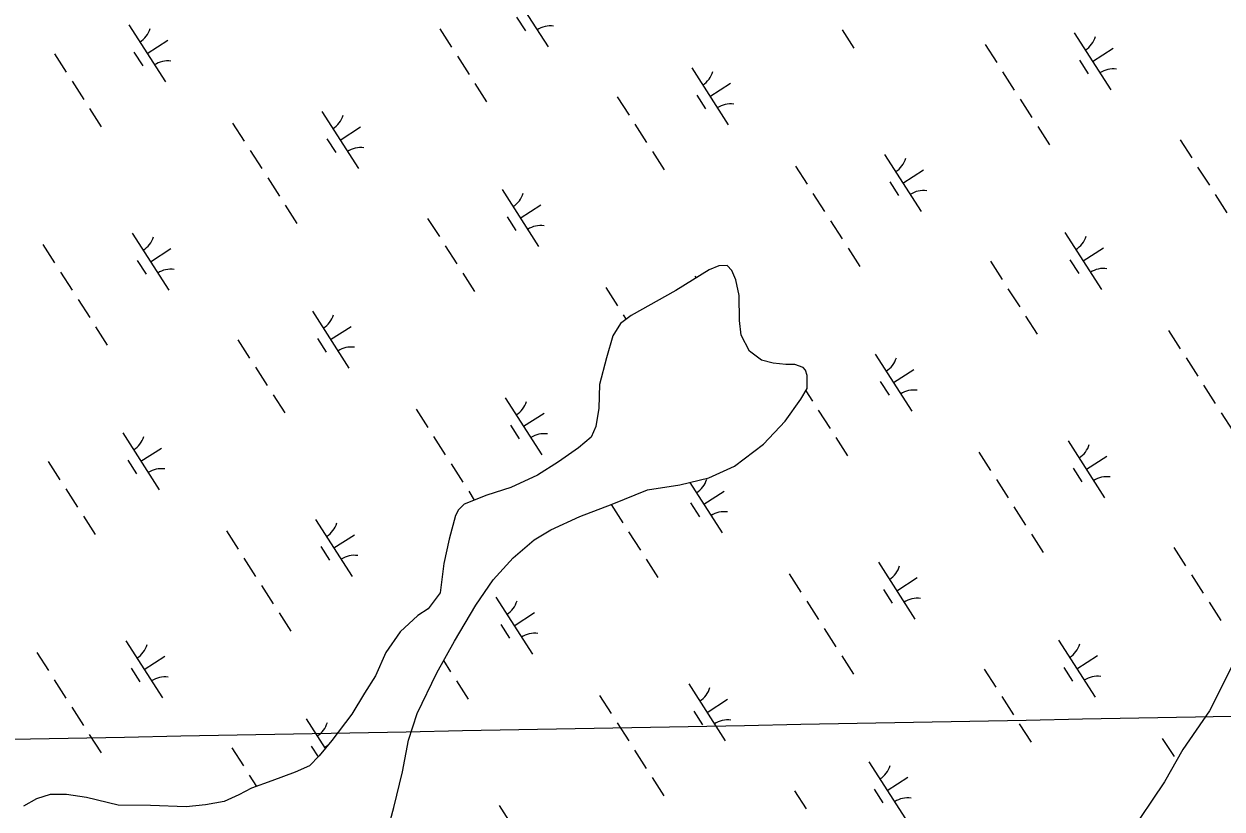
# Model space of a CAD drawing. Extents: x 3962991 to 3983549, y 181631 to 204078.
# Drawn here: x 3970011 to 3970895, y 194334 to 194913 of the extents above; entities that cross this region are included whole.
import ezdxf

# ---------------------------------------------------------------- set-up
doc = ezdxf.new("R2010")
doc.units = 0
doc.layers.add('V-GRID-MAJR', color=7, linetype='Continuous')
doc.layers.add('V-WETL-SWMP', color=7, linetype='Continuous')

msp = doc.modelspace()

# ---------------------------------------------------------------- linework, layer by layer
at = {"layer": 'V-GRID-MAJR'}
msp.add_spline([(3968045.99, 194348.31), (3973372.59, 194448.65), (3978699.17, 194549.76), (3978985.35, 194555.22)], degree=3, dxfattribs=at)
at = {"layer": 'V-WETL-SWMP'}
for p, q in [((3970370.88, 194938.2), (3970397.86, 194896.1)), ((3970088.4, 194912.37), (3970115.38, 194870.28)), ((3970374.64, 194918.04), (3970381.11, 194907.94)), ((3970101.89, 194891.33), (3970117.04, 194901.04)), ((3970317.95, 194909.52), (3970326.58, 194896.05)), ((3970614.93, 194908.72), (3970623.57, 194895.25)), ((3970786.38, 194906.48), (3970813.37, 194864.39)), ((3970092.15, 194892.22), (3970098.63, 194882.11)), ((3970720.5, 194898), (3970729.14, 194884.53)), ((3970799.87, 194885.43), (3970815.03, 194895.15)), ((3970033.49, 194891.08), (3970042.13, 194877.61)), ((3970330.9, 194889.31), (3970339.54, 194875.84)), ((3970790.14, 194886.32), (3970796.62, 194876.22)), ((3970503.9, 194880.66), (3970530.89, 194838.56)), ((3970733.45, 194877.8), (3970742.09, 194864.33)), ((3970046.44, 194870.87), (3970055.08, 194857.4)), ((3970343.85, 194869.11), (3970352.49, 194855.64)), ((3970517.39, 194859.61), (3970532.55, 194869.32)), ((3970449, 194859.36), (3970457.63, 194845.89)), ((3970507.66, 194860.5), (3970514.14, 194850.39)), ((3970746.41, 194857.59), (3970755.04, 194844.13)), ((3970059.4, 194850.67), (3970068.03, 194837.2)), ((3970230.84, 194848.42), (3970257.83, 194806.33)), ((3970164.96, 194839.95), (3970173.6, 194826.48)), ((3970461.95, 194839.15), (3970470.58, 194825.68)), ((3970244.34, 194827.38), (3970259.49, 194837.09)), ((3970759.36, 194837.39), (3970768, 194823.92)), ((3970234.6, 194828.26), (3970241.08, 194818.16)), ((3970864.5, 194827.64), (3970873.14, 194814.17)), ((3970177.92, 194819.75), (3970186.55, 194806.28)), ((3970474.9, 194818.95), (3970483.54, 194805.48)), ((3970646.35, 194816.7), (3970673.34, 194774.61)), ((3970580.47, 194808.23), (3970589.1, 194794.76)), ((3970659.84, 194795.66), (3970675, 194805.37)), ((3970877.45, 194807.43), (3970886.09, 194793.97)), ((3970190.87, 194799.54), (3970199.51, 194786.07)), ((3970650.11, 194796.55), (3970656.59, 194786.44)), ((3970363.87, 194790.88), (3970390.85, 194748.79)), ((3970593.42, 194788.03), (3970602.06, 194774.56)), ((3970890.41, 194787.23), (3970899.04, 194773.76)), ((3970203.82, 194779.34), (3970212.46, 194765.87)), ((3970377.36, 194769.84), (3970392.51, 194779.55)), ((3970308.96, 194769.59), (3970317.6, 194756.12)), ((3970367.63, 194770.72), (3970374.1, 194760.62)), ((3970606.38, 194767.82), (3970615.01, 194754.35)), ((3970090.81, 194758.65), (3970117.8, 194716.56)), ((3970779.37, 194759.16), (3970806.36, 194717.07)), ((3970024.93, 194750.18), (3970033.57, 194736.71)), ((3970104.31, 194737.6), (3970119.46, 194747.32)), ((3970321.92, 194749.38), (3970330.55, 194735.91)), ((3970619.33, 194747.62), (3970627.96, 194734.15)), ((3970792.87, 194738.12), (3970808.02, 194747.83)), ((3970094.57, 194738.49), (3970101.05, 194728.39)), ((3970524.06, 194734.63), (3970516.81, 194731.68)), ((3970530.15, 194734.82), (3970524.06, 194734.63)), ((3970533.53, 194731.16), (3970530.15, 194734.82)), ((3970724.47, 194737.87), (3970733.1, 194724.4)), ((3970783.13, 194739), (3970789.61, 194728.9)), ((3970037.89, 194729.97), (3970046.52, 194716.5)), ((3970334.87, 194729.18), (3970343.51, 194715.71)), ((3970516.81, 194731.68), (3970492.15, 194716.23)), ((3970506.32, 194726.93), (3970507.15, 194725.63)), ((3970536.48, 194724.15), (3970533.53, 194731.16)), ((3970538.89, 194712.59), (3970536.48, 194724.15)), ((3970440.44, 194718.46), (3970449.07, 194704.99)), ((3970492.15, 194716.23), (3970459.16, 194697.93)), ((3970737.42, 194717.66), (3970746.06, 194704.19)), ((3970050.84, 194709.77), (3970059.47, 194696.3)), ((3970539.1, 194694.08), (3970538.89, 194712.59)), ((3970223.84, 194701.11), (3970250.82, 194659.02)), ((3970459.16, 194697.93), (3970451.46, 194691.86)), ((3970453.39, 194698.25), (3970455.46, 194695.02)), ((3970750.37, 194697.46), (3970759.01, 194683.99)), ((3970063.79, 194689.56), (3970072.43, 194676.09)), ((3970237.33, 194680.06), (3970252.48, 194689.78)), ((3970451.46, 194691.86), (3970445.6, 194682.84)), ((3970540.42, 194683.35), (3970539.1, 194694.08)), ((3970168.93, 194679.81), (3970177.57, 194666.34)), ((3970227.6, 194680.95), (3970234.07, 194670.85)), ((3970445.6, 194682.84), (3970441.01, 194666.66)), ((3970546.53, 194671.48), (3970540.42, 194683.35)), ((3970855.94, 194686.74), (3970864.58, 194673.27)), ((3970555.56, 194665.01), (3970546.53, 194671.48)), ((3970441.01, 194666.66), (3970435.86, 194646.89)), ((3970563.95, 194662.72), (3970555.56, 194665.01)), ((3970573.52, 194661.64), (3970563.95, 194662.72)), ((3970639.34, 194669.39), (3970666.33, 194627.3)), ((3970868.9, 194666.53), (3970877.53, 194653.06)), ((3970181.89, 194659.61), (3970190.52, 194646.14)), ((3970580.09, 194661.71), (3970573.52, 194661.64)), ((3970586.09, 194659.39), (3970580.09, 194661.71)), ((3970587.9, 194657.62), (3970586.09, 194659.39)), ((3970589.14, 194653.46), (3970587.9, 194657.62)), ((3970589.25, 194643.9), (3970589.14, 194653.46)), ((3970652.83, 194648.34), (3970667.99, 194658.06)), ((3970435.86, 194646.89), (3970435.47, 194629.57)), ((3970643.1, 194649.23), (3970649.58, 194639.13)), ((3970881.85, 194646.33), (3970890.48, 194632.86)), ((3970194.84, 194639.4), (3970203.47, 194625.93)), ((3970366.29, 194637.16), (3970393.27, 194595.06)), ((3970572.81, 194619.83), (3970584.57, 194636.09)), ((3970584.57, 194636.09), (3970589.25, 194643.9)), ((3970588.22, 194642.19), (3970593.07, 194634.62)), ((3970300.41, 194628.68), (3970309.04, 194615.21)), ((3970435.47, 194629.57), (3970433.24, 194615.81)), ((3970597.39, 194627.89), (3970606.03, 194614.42)), ((3970379.78, 194616.11), (3970394.93, 194625.83)), ((3970556.89, 194602.92), (3970572.81, 194619.83)), ((3970894.8, 194626.12), (3970903.44, 194612.65)), ((3970083.81, 194611.33), (3970110.79, 194569.24)), ((3970370.05, 194617), (3970376.52, 194606.9)), ((3970433.24, 194615.81), (3970429.75, 194608.01)), ((3970313.36, 194608.48), (3970321.99, 194595.01)), ((3970420.28, 194600.13), (3970405.47, 194589.81)), ((3970429.75, 194608.01), (3970420.28, 194600.13)), ((3970535.58, 194586.55), (3970556.89, 194602.92)), ((3970610.34, 194607.68), (3970618.98, 194594.21)), ((3970781.79, 194605.44), (3970808.78, 194563.35)), ((3970097.3, 194590.29), (3970112.45, 194600)), ((3970715.91, 194596.96), (3970724.55, 194583.49)), ((3970795.28, 194584.39), (3970810.44, 194594.11)), ((3970028.9, 194590.04), (3970037.54, 194576.57)), ((3970087.56, 194591.18), (3970094.04, 194581.07)), ((3970326.31, 194588.27), (3970334.95, 194574.8)), ((3970405.47, 194589.81), (3970390.06, 194580.08)), ((3970516.57, 194577.97), (3970535.58, 194586.55)), ((3970785.55, 194585.28), (3970792.03, 194575.18)), ((3970390.06, 194580.08), (3970370.46, 194570.89)), ((3970495.13, 194572.94), (3970516.57, 194577.97)), ((3970502.48, 194574.66), (3970526.3, 194537.52)), ((3970728.86, 194576.76), (3970737.5, 194563.29)), ((3970041.85, 194569.83), (3970050.49, 194556.36)), ((3970352.61, 194565.31), (3970335.97, 194558.54)), ((3970339.26, 194568.07), (3970343.43, 194561.58)), ((3970370.46, 194570.89), (3970352.61, 194565.31)), ((3970445.13, 194558.62), (3970471.29, 194569.08)), ((3970471.29, 194569.08), (3970495.13, 194572.94)), ((3970512.8, 194558.57), (3970527.96, 194568.28)), ((3970335.97, 194558.54), (3970331.84, 194554.32)), ((3970421.35, 194549.39), (3970445.13, 194558.62)), ((3970444.41, 194558.32), (3970453.04, 194544.85)), ((3970503.07, 194559.46), (3970509.55, 194549.35)), ((3970741.82, 194556.55), (3970750.45, 194543.09)), ((3970054.81, 194549.63), (3970063.44, 194536.16)), ((3970226.25, 194547.38), (3970253.24, 194505.29)), ((3970329.5, 194550.11), (3970324.92, 194532.74)), ((3970331.84, 194554.32), (3970329.5, 194550.11)), ((3970399.97, 194539.58), (3970421.35, 194549.39)), ((3970160.37, 194538.91), (3970169.01, 194525.44)), ((3970387.51, 194532.27), (3970399.97, 194539.58)), ((3970239.75, 194526.34), (3970254.9, 194536.05)), ((3970324.92, 194532.74), (3970320.95, 194514.77)), ((3970372.14, 194518.95), (3970387.51, 194532.27)), ((3970457.36, 194538.11), (3970465.99, 194524.64)), ((3970754.77, 194536.35), (3970763.4, 194522.88)), ((3970230.01, 194527.22), (3970236.49, 194517.12)), ((3970859.91, 194526.6), (3970868.55, 194513.13)), ((3970173.33, 194518.71), (3970181.96, 194505.24)), ((3970320.95, 194514.77), (3970318.22, 194493.24)), ((3970357.4, 194502.66), (3970372.14, 194518.95)), ((3970470.31, 194517.91), (3970478.95, 194504.44)), ((3970641.76, 194515.66), (3970668.74, 194473.57)), ((3970575.88, 194507.19), (3970584.51, 194493.72)), ((3970655.25, 194494.62), (3970670.41, 194504.33)), ((3970872.86, 194506.4), (3970881.5, 194492.93)), ((3970186.28, 194498.5), (3970194.92, 194485.03)), ((3970344.48, 194484), (3970357.4, 194502.66)), ((3970645.52, 194495.51), (3970652, 194485.4)), ((3970318.22, 194493.24), (3970309.4, 194481.2)), ((3970359.28, 194489.84), (3970386.26, 194447.75)), ((3970588.83, 194486.99), (3970597.47, 194473.52)), ((3970885.82, 194486.19), (3970894.45, 194472.72)), ((3970199.23, 194478.3), (3970207.87, 194464.83)), ((3970301.69, 194476.33), (3970288.7, 194464.24)), ((3970309.4, 194481.2), (3970301.69, 194476.33)), ((3970328.67, 194457.54), (3970344.48, 194484)), ((3970372.77, 194468.8), (3970387.92, 194478.51)), ((3970363.04, 194469.68), (3970369.51, 194459.58)), ((3970288.7, 194464.24), (3970278.12, 194449.18)), ((3970601.78, 194466.78), (3970610.42, 194453.31)), ((3970086.22, 194457.61), (3970113.21, 194415.52)), ((3970315.8, 194434.1), (3970328.67, 194457.54)), ((3970774.78, 194458.12), (3970801.77, 194416.03)), ((3970908.6, 194450.44), (3970886.15, 194406.06)), ((3970020.34, 194449.14), (3970028.98, 194435.67)), ((3970099.72, 194436.56), (3970114.87, 194446.28)), ((3970278.12, 194449.18), (3970270.56, 194431.78)), ((3970320.72, 194443.05), (3970325.96, 194434.87)), ((3970614.74, 194446.58), (3970623.37, 194433.11)), ((3970788.28, 194437.08), (3970803.43, 194446.79)), ((3970089.98, 194437.45), (3970096.46, 194427.35)), ((3970301.22, 194404.07), (3970315.8, 194434.1)), ((3970719.88, 194436.83), (3970728.51, 194423.36)), ((3970778.54, 194437.96), (3970785.02, 194427.86)), ((3970033.3, 194428.93), (3970041.93, 194415.46)), ((3970270.56, 194431.78), (3970262.35, 194419.14)), ((3970330.28, 194428.14), (3970338.91, 194414.67)), ((3970501.73, 194425.89), (3970528.71, 194383.8)), ((3970262.35, 194419.14), (3970252.98, 194403.5)), ((3970435.85, 194417.42), (3970444.48, 194403.95)), ((3970515.22, 194404.84), (3970530.37, 194414.56)), ((3970732.83, 194416.62), (3970741.47, 194403.15)), ((3970046.25, 194408.73), (3970054.88, 194395.26)), ((3970505.49, 194405.73), (3970511.96, 194395.63)), ((3970886.15, 194406.06), (3970866.54, 194377.42)), ((3970219.25, 194400.07), (3970233.29, 194378.17)), ((3970252.98, 194403.5), (3970238.27, 194384.22)), ((3970294.88, 194384.29), (3970301.22, 194404.07)), ((3970448.8, 194397.21), (3970457.44, 194383.74)), ((3970059.2, 194388.52), (3970067.84, 194375.05)), ((3970745.78, 194396.42), (3970754.42, 194382.95)), ((3970223.01, 194379.91), (3970228.09, 194371.99)), ((3970238.27, 194384.22), (3970228.85, 194372.77)), ((3970232.74, 194379.02), (3970235.39, 194380.72)), ((3970290.38, 194360.94), (3970294.88, 194384.29)), ((3970851.35, 194385.7), (3970859.99, 194372.23)), ((3970164.34, 194378.77), (3970172.98, 194365.3)), ((3970228.85, 194372.77), (3970221.77, 194365.52)), ((3970461.75, 194377.01), (3970470.39, 194363.54)), ((3970866.54, 194377.42), (3970852.92, 194353.69)), ((3970221.77, 194365.52), (3970211.08, 194360.62)), ((3970634.75, 194368.35), (3970661.74, 194326.26)), ((3970177.29, 194358.57), (3970182.62, 194350.26)), ((3970193.83, 194354.44), (3970178.96, 194348.9)), ((3970211.08, 194360.62), (3970193.83, 194354.44)), ((3970284.12, 194334.6), (3970290.38, 194360.94)), ((3970474.71, 194356.8), (3970483.34, 194343.33)), ((3970648.24, 194347.3), (3970663.4, 194357.02)), ((3970852.92, 194353.69), (3970814.29, 194296.42)), ((3970030.32, 194344.18), (3970020.21, 194341.08)), ((3970042.26, 194344.32), (3970030.32, 194344.18)), ((3970057.22, 194342.1), (3970042.26, 194344.32)), ((3970169.47, 194344.01), (3970158.77, 194339.11)), ((3970178.96, 194348.9), (3970169.47, 194344.01)), ((3970579.85, 194347.05), (3970588.48, 194333.58)), ((3970638.51, 194348.19), (3970644.99, 194338.09)), ((3970020.21, 194341.08), (3970010.71, 194335.59)), ((3970080.58, 194336.4), (3970057.22, 194342.1)), ((3970104.47, 194336.08), (3970080.58, 194336.4)), ((3970130.75, 194335.2), (3970104.47, 194336.08)), ((3970145.07, 194336.56), (3970130.75, 194335.2)), ((3970158.77, 194339.11), (3970145.07, 194336.56)), ((3970361.7, 194336.12), (3970388.68, 194294.03)), ((3970276.1, 194305.24), (3970284.12, 194334.6))]:
    msp.add_line(p, q, dxfattribs=at)
for centre, start, end in [((3970087.18, 194914.71), 301.89187, 343.43553), ((3970399.48, 194894.03), 81.89186, 123.43552), ((3970785.17, 194908.81), 301.89187, 343.43553), ((3970117, 194868.2), 81.89186, 123.43552), ((3970502.69, 194882.99), 301.89187, 343.43553), ((3970814.98, 194862.31), 81.89186, 123.43552), ((3970532.5, 194836.48), 81.89186, 123.43552), ((3970229.63, 194850.76), 301.89187, 343.43553), ((3970259.44, 194804.25), 81.89186, 123.43552), ((3970645.13, 194819.04), 301.89187, 343.43553), ((3970362.65, 194793.22), 301.89187, 343.43553), ((3970674.95, 194772.53), 81.89186, 123.43552), ((3970392.47, 194746.71), 81.89186, 123.43552), ((3970089.6, 194760.99), 301.89187, 343.43553), ((3970778.16, 194761.5), 301.89187, 343.43553), ((3970119.41, 194714.48), 81.89186, 123.43552), ((3970807.97, 194714.99), 81.89186, 123.43552), ((3970222.62, 194703.44), 301.89187, 343.43553), ((3970252.44, 194656.94), 81.89186, 123.43552), ((3970638.13, 194671.72), 301.89187, 343.43553), ((3970667.94, 194625.22), 81.89186, 123.43552), ((3970365.07, 194639.49), 301.89187, 343.43553), ((3970394.89, 194592.99), 81.89186, 123.43552), ((3970082.59, 194613.67), 301.89187, 343.43553), ((3970780.58, 194607.77), 301.89187, 343.43553), ((3970112.41, 194567.16), 81.89186, 123.43552), ((3970498.1, 194581.95), 301.89187, 343.43553), ((3970810.39, 194561.27), 81.89186, 123.43552), ((3970527.91, 194535.44), 81.89186, 123.43552), ((3970225.04, 194549.72), 301.89187, 343.43553), ((3970254.85, 194503.21), 81.89186, 123.43552), ((3970640.54, 194518), 301.89187, 343.43553), ((3970358.06, 194492.18), 301.89187, 343.43553), ((3970670.36, 194471.49), 81.89186, 123.43552), ((3970387.88, 194445.67), 81.89186, 123.43552), ((3970085.01, 194459.95), 301.89187, 343.43553), ((3970773.57, 194460.46), 301.89187, 343.43553), ((3970114.82, 194413.44), 81.89186, 123.43552), ((3970500.51, 194428.23), 301.89187, 343.43553), ((3970803.38, 194413.95), 81.89186, 123.43552), ((3970218.03, 194402.4), 301.89187, 343.43553), ((3970530.33, 194381.72), 81.89186, 123.43552), ((3970633.54, 194370.68), 301.89187, 343.43553), ((3970663.35, 194324.18), 81.89186, 123.43552)]:
    msp.add_arc(centre, 17.62, start, end, dxfattribs=at)

doc.saveas('drawing.dxf')
